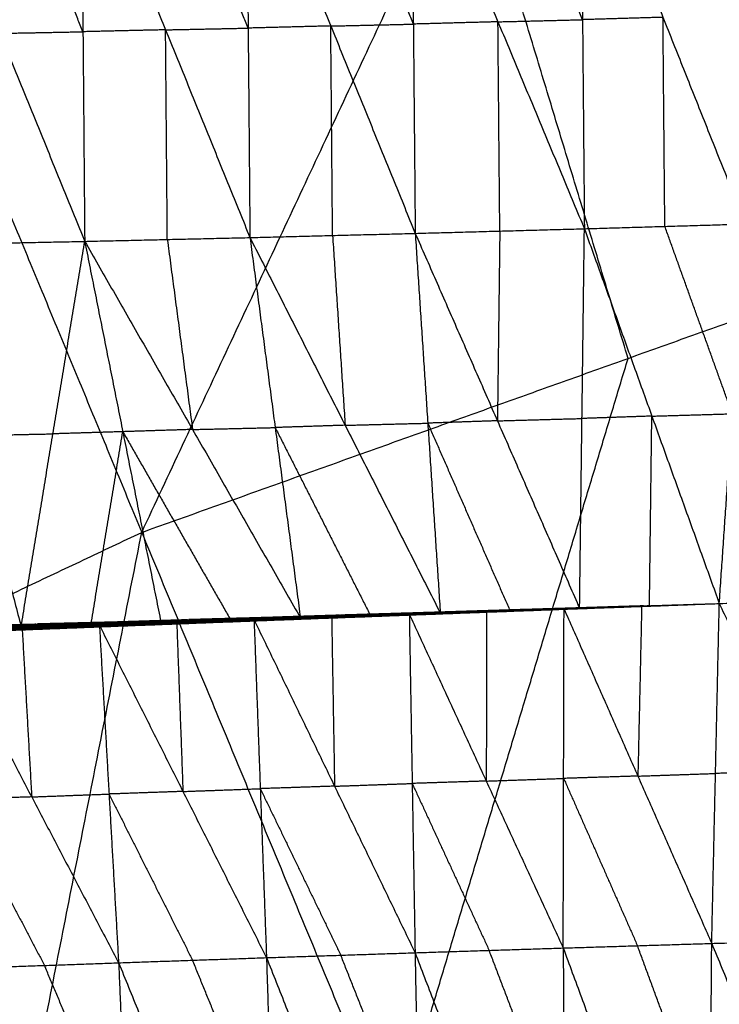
# Model space of a CAD drawing. Header units: millimetres. Extents: x -106 to 110, y -96 to 120.
# Tile 402 of 656: x -24.75 to -20.27, y 71.19 to 77.5. Entities that reach past the tile are written whole.
import ezdxf

# ---------------------------------------------------------------- set-up
doc = ezdxf.new("R2010")
doc.units = ezdxf.units.MM
doc.header["$MEASUREMENT"] = 0
doc.layers.add('Default', color=7, linetype='Continuous', true_color=0x000000)

msp = doc.modelspace()

# ---------------------------------------------------------------- linework, layer by layer
at = {"layer": 'Default'}
for points in [[(-23.9695, 74.2146, 4.1879), (-21.8748, 78.6868, 4.4319), (-19.7802, 83.159, 4.6759)], [(-25.3124, 77.4568, 4.4319), (-24.2651, 79.6929, 4.5539), (-23.2178, 81.929, 4.6759)], [(-26.6554, 80.6991, 4.6759), (-25.3124, 77.4568, 4.4319), (-23.9695, 74.2146, 4.1879)], [(-22.2308, 77.4685, -1.5552), (-22.5011, 78.1322, -1.7458), (-22.7715, 78.7959, -1.9364)], [(-22.2428, 78.8081, -1.9486), (-22.2308, 77.4685, -1.5552), (-22.2188, 76.1289, -1.1618)], [(-22.2428, 78.8081, -1.9486), (-21.6893, 77.4833, -1.5658), (-21.1359, 76.1586, -1.183)], [(-21.1478, 77.4968, -1.5772), (-21.4245, 78.1591, -1.7686), (-21.7012, 78.8215, -1.9601)], [(-21.1597, 78.8349, -1.9715), (-21.1478, 77.4968, -1.5772), (-21.1359, 76.1586, -1.183)], [(-21.1597, 78.8349, -1.9715), (-20.6328, 77.5119, -1.587), (-20.1059, 76.1888, -1.2025)], [(-25.4182, 78.7409, -1.8566), (-24.8764, 77.4093, -1.4838), (-24.3346, 76.0777, -1.111)], [(-24.3458, 77.4197, -1.5027), (-24.6167, 78.0855, -1.6891), (-24.8876, 78.7513, -1.8755)], [(-24.357, 78.7617, -1.8944), (-24.3458, 77.4197, -1.5027), (-24.3346, 76.0777, -1.111)], [(-24.357, 78.7617, -1.8944), (-23.8169, 77.4319, -1.5165), (-23.2768, 76.102, -1.1386)], [(-23.2885, 77.4429, -1.5314), (-23.5585, 78.1079, -1.7203), (-23.8285, 78.7728, -1.9093)], [(-23.3001, 78.7838, -1.9241), (-23.2885, 77.4429, -1.5314), (-23.2768, 76.102, -1.1386)], [(-23.3001, 78.7838, -1.9241), (-22.7595, 77.4564, -1.543), (-22.2188, 76.1289, -1.1618)], [(-21.8748, 78.6868, 4.4319), (-23.5936, 78.0718, 4.4319), (-25.3124, 77.4568, 4.4319)], [(-20.8561, 75.3286, 4.1879), (-21.3655, 77.0077, 4.3099), (-21.8748, 78.6868, 4.4319)], [(-21.6893, 77.4833, -1.5658), (-21.9601, 77.4759, -1.5605), (-22.2308, 77.4685, -1.5552)], [(-21.6893, 77.4833, -1.5658), (-21.4186, 77.49, -1.5715), (-21.1478, 77.4968, -1.5772)], [(-21.6773, 76.1437, -1.1724), (-21.6833, 76.8135, -1.3691), (-21.6893, 77.4833, -1.5658)], [(-20.6328, 77.5119, -1.587), (-20.8903, 77.5043, -1.5821), (-21.1478, 77.4968, -1.5772)], [(-20.6209, 76.1737, -1.1927), (-20.6268, 76.8428, -1.3898), (-20.6328, 77.5119, -1.587)], [(-24.8764, 77.4093, -1.4838), (-24.6111, 77.4145, -1.4933), (-24.3458, 77.4197, -1.5027)], [(-23.8169, 77.4319, -1.5165), (-24.0813, 77.4258, -1.5096), (-24.3458, 77.4197, -1.5027)], [(-23.8169, 77.4319, -1.5165), (-23.5527, 77.4374, -1.524), (-23.2885, 77.4429, -1.5314)], [(-23.8057, 76.0899, -1.1248), (-23.8113, 76.7609, -1.3207), (-23.8169, 77.4319, -1.5165)], [(-22.7595, 77.4564, -1.543), (-23.024, 77.4496, -1.5372), (-23.2885, 77.4429, -1.5314)], [(-22.7595, 77.4564, -1.543), (-22.4951, 77.4624, -1.5491), (-22.2308, 77.4685, -1.5552)], [(-22.7478, 76.1155, -1.1502), (-22.7536, 76.7859, -1.3466), (-22.7595, 77.4564, -1.543)], [(-23.9695, 74.2146, 4.1879), (-20.8561, 75.3286, 4.1879), (-17.7428, 76.4426, 4.1879)], [(-20.7552, 66.4546, 3.952), (-19.249, 71.4486, 4.07), (-17.7428, 76.4426, 4.1879)], [(-22.2188, 76.1289, -1.1618), (-21.6773, 76.1437, -1.1724), (-21.1359, 76.1586, -1.183)], [(-21.1666, 73.7287, 0.5194), (-21.1512, 74.9437, -0.3318), (-21.1359, 76.1586, -1.183)], [(-21.1359, 76.1586, -1.183), (-20.6209, 76.1737, -1.1927), (-20.1059, 76.1888, -1.2025)], [(-21.1359, 76.1586, -1.183), (-20.7041, 74.9589, -0.3396), (-20.2723, 73.7591, 0.5039)], [(-20.1891, 74.974, -0.3493), (-20.405, 75.5738, -0.771), (-20.6209, 76.1737, -1.1927)], [(-20.2723, 73.7591, 0.5039), (-20.1891, 74.974, -0.3493), (-20.1059, 76.1888, -1.2025)], [(-24.3346, 76.0777, -1.111), (-23.8057, 76.0899, -1.1248), (-23.2768, 76.102, -1.1386)], [(-23.8057, 76.0899, -1.1248), (-23.725, 75.4816, -0.7016), (-23.6443, 74.8733, -0.2784)], [(-23.2768, 76.102, -1.1386), (-22.7478, 76.1155, -1.1502), (-22.2188, 76.1289, -1.1618)], [(-23.2768, 76.102, -1.1386), (-23.1154, 74.8855, -0.2922), (-22.954, 73.6689, 0.5542)], [(-23.2768, 76.102, -1.1386), (-22.6675, 74.9003, -0.3013), (-22.0583, 73.6986, 0.5361)], [(-22.7478, 76.1155, -1.1502), (-22.7077, 75.5079, -0.7257), (-22.6675, 74.9003, -0.3013)], [(-22.2188, 76.1289, -1.1618), (-22.1385, 74.9137, -0.3129), (-22.0583, 73.6986, 0.5361)], [(-22.2188, 76.1289, -1.1618), (-21.6927, 74.9288, -0.3212), (-21.1666, 73.7287, 0.5194)], [(-21.6773, 76.1437, -1.1724), (-21.685, 75.5363, -0.7468), (-21.6927, 74.9288, -0.3212)], [(-25.3954, 76.0557, -1.0772), (-24.865, 76.0667, -1.0941), (-24.3346, 76.0777, -1.111)], [(-25.3954, 76.0557, -1.0772), (-25.0683, 74.8344, -0.2413), (-24.7412, 73.6131, 0.5946)], [(-24.7412, 73.6131, 0.5946), (-24.5379, 74.8454, -0.2582), (-24.3346, 76.0777, -1.111)], [(-24.3346, 76.0777, -1.111), (-24.0908, 74.859, -0.2687), (-23.8471, 73.6404, 0.5736)], [(-24.3346, 76.0777, -1.111), (-23.6443, 74.8733, -0.2784), (-22.954, 73.6689, 0.5542)], [(-22.3623, 70.3346, 4.07), (-21.6092, 72.8316, 4.1289), (-20.8561, 75.3286, 4.1879)], [(-20.7041, 74.9589, -0.3396), (-20.9277, 74.9513, -0.3357), (-21.1512, 74.9437, -0.3318)], [(-20.7194, 73.7439, 0.5116), (-20.7117, 74.3514, 0.086), (-20.7041, 74.9589, -0.3396)], [(-20.7041, 74.9589, -0.3396), (-20.4466, 74.9664, -0.3444), (-20.1891, 74.974, -0.3493)], [(-23.6443, 74.8733, -0.2784), (-23.3798, 74.8794, -0.2853), (-23.1154, 74.8855, -0.2922)], [(-22.6675, 74.9003, -0.3013), (-22.8915, 74.8929, -0.2967), (-23.1154, 74.8855, -0.2922)], [(-23.1154, 74.8855, -0.2922), (-22.8108, 74.2846, 0.1265), (-22.5061, 73.6838, 0.5451)], [(-22.6675, 74.9003, -0.3013), (-22.403, 74.907, -0.3071), (-22.1385, 74.9137, -0.3129)], [(-21.6927, 74.9288, -0.3212), (-21.9156, 74.9213, -0.317), (-22.1385, 74.9137, -0.3129)], [(-22.1385, 74.9137, -0.3129), (-21.8755, 74.3137, 0.1074), (-21.6124, 73.7137, 0.5277)], [(-21.6927, 74.9288, -0.3212), (-21.422, 74.9362, -0.3265), (-21.1512, 74.9437, -0.3318)], [(-25.0683, 74.8344, -0.2413), (-24.8031, 74.8399, -0.2497), (-24.5379, 74.8454, -0.2582)], [(-24.0908, 74.859, -0.2687), (-24.3144, 74.8522, -0.2635), (-24.5379, 74.8454, -0.2582)], [(-24.2941, 73.6267, 0.5841), (-24.1925, 74.2429, 0.1577), (-24.0908, 74.859, -0.2687)], [(-23.6443, 74.8733, -0.2784), (-23.8676, 74.8662, -0.2736), (-24.0908, 74.859, -0.2687)], [(-24.0908, 74.859, -0.2687), (-23.7457, 74.2568, 0.1476), (-23.4005, 73.6547, 0.5639)], [(-29.9478, 71.3871, 4.1879), (-26.9586, 72.8009, 4.1879), (-23.9695, 74.2146, 4.1879)], [(-25.9883, 63.9795, 3.952), (-24.9789, 69.0971, 4.07), (-23.9695, 74.2146, 4.1879)], [(-23.9695, 74.2146, 4.1879), (-22.3623, 70.3346, 4.07), (-20.7552, 66.4546, 3.952)], [(-21.2746, 73.7225, 0.5136), (-20.7734, 73.7408, 0.5087), (-20.2723, 73.7591, 0.5039)], [(-21.2663, 73.7252, 0.5213), (-20.7693, 73.7422, 0.5126), (-20.2723, 73.7591, 0.5039)], [(-21.2636, 73.7236, 0.5075), (-20.7679, 73.7414, 0.5057), (-20.2723, 73.7591, 0.5039)], [(-21.2544, 73.7261, 0.5055), (-20.7633, 73.7426, 0.5047), (-20.2723, 73.7591, 0.5039)], [(-21.247, 73.7287, 0.5066), (-20.7596, 73.7439, 0.5052), (-20.2723, 73.7591, 0.5039)], [(-21.2416, 73.7291, 0.5127), (-20.7569, 73.7441, 0.5083), (-20.2723, 73.7591, 0.5039)], [(-21.1666, 73.7287, 0.5194), (-20.7194, 73.7439, 0.5116), (-20.2723, 73.7591, 0.5039)], [(-20.3208, 71.5833, -1.5109), (-20.2965, 72.6712, -0.5035), (-20.2723, 73.7591, 0.5039)], [(-20.2723, 73.7591, 0.5039), (-19.5564, 73.7849, 0.4927), (-18.8406, 73.8107, 0.4816)], [(-20.2723, 73.7591, 0.5039), (-19.5842, 73.7822, 0.4926), (-18.8961, 73.8053, 0.4814)], [(-20.2723, 73.7591, 0.5039), (-19.7671, 72.6872, -0.5101), (-19.2619, 71.6152, -1.5242)], [(-23.2777, 73.6471, 0.5515), (-22.7673, 73.669, 0.5458), (-22.2568, 73.6909, 0.5402)], [(-23.2507, 73.6557, 0.5606), (-22.7538, 73.6733, 0.5504), (-22.2568, 73.6909, 0.5402)], [(-23.2211, 73.6588, 0.5388), (-22.7298, 73.6757, 0.5287), (-22.2385, 73.6925, 0.5185)], [(-23.1996, 73.6678, 0.5394), (-22.7119, 73.6831, 0.5296), (-22.2242, 73.6983, 0.5197)], [(-23.1996, 73.6678, 0.5394), (-22.7191, 73.6802, 0.529), (-22.2385, 73.6925, 0.5185)], [(-23.1827, 73.6702, 0.5489), (-22.6978, 73.6849, 0.5387), (-22.2129, 73.6996, 0.5285)], [(-23.1827, 73.6702, 0.5489), (-22.7034, 73.6843, 0.5343), (-22.2242, 73.6983, 0.5197)], [(-22.954, 73.6689, 0.5542), (-22.5834, 73.6843, 0.5413), (-22.2129, 73.6996, 0.5285)], [(-22.954, 73.6689, 0.5542), (-22.5061, 73.6838, 0.5451), (-22.0583, 73.6986, 0.5361)], [(-22.7673, 73.669, 0.5458), (-22.517, 73.6785, 0.5405), (-22.2667, 73.688, 0.5352)], [(-22.7385, 73.673, 0.5301), (-22.4929, 73.6815, 0.5251), (-22.2472, 73.6899, 0.52)], [(-22.2472, 73.6899, 0.52), (-22.4885, 73.6828, 0.5243), (-22.7298, 73.6757, 0.5287)], [(-22.7191, 73.6802, 0.529), (-22.4752, 73.6878, 0.524), (-22.2313, 73.6954, 0.5191)], [(-22.2313, 73.6954, 0.5191), (-22.4716, 73.6893, 0.5244), (-22.7119, 73.6831, 0.5296)], [(-22.7034, 73.6843, 0.5343), (-22.461, 73.6916, 0.5292), (-22.2185, 73.699, 0.5241)], [(-22.2185, 73.699, 0.5241), (-22.4582, 73.6919, 0.5314), (-22.6978, 73.6849, 0.5387)], [(-22.5834, 73.6843, 0.5413), (-22.3595, 73.6917, 0.5368), (-22.1356, 73.6991, 0.5323)], [(-22.2765, 73.685, 0.5302), (-21.7714, 73.7051, 0.5258), (-21.2663, 73.7252, 0.5213)], [(-22.2765, 73.685, 0.5302), (-21.7756, 73.7037, 0.5219), (-21.2746, 73.7225, 0.5136)], [(-22.2765, 73.685, 0.5302), (-22.2667, 73.688, 0.5352), (-22.2568, 73.6909, 0.5402)], [(-22.2667, 73.688, 0.5352), (-22.0141, 73.698, 0.533), (-21.7616, 73.708, 0.5307)], [(-21.7714, 73.7051, 0.5258), (-22.019, 73.6965, 0.5305), (-22.2667, 73.688, 0.5352)], [(-21.7653, 73.7049, 0.5175), (-22.0158, 73.6955, 0.5217), (-22.2662, 73.6861, 0.5258)], [(-22.2568, 73.6909, 0.5402), (-21.7616, 73.708, 0.5307), (-21.2663, 73.7252, 0.5213)], [(-22.2568, 73.6909, 0.5402), (-22.2383, 72.6072, -0.4739), (-22.2197, 71.5235, -1.488)], [(-22.2568, 73.6909, 0.5402), (-21.7641, 72.6224, -0.4797), (-21.2714, 71.5538, -1.4996)], [(-22.256, 73.6873, 0.5215), (-21.7598, 73.7054, 0.5145), (-21.2636, 73.7236, 0.5075)], [(-22.256, 73.6873, 0.5215), (-21.7653, 73.7049, 0.5175), (-21.2746, 73.7225, 0.5136)], [(-22.256, 73.6873, 0.5215), (-22.2472, 73.6899, 0.52), (-22.2385, 73.6925, 0.5185)], [(-21.7511, 73.7081, 0.513), (-21.9992, 73.699, 0.5165), (-22.2472, 73.6899, 0.52)], [(-22.2385, 73.6925, 0.5185), (-21.7465, 73.7093, 0.512), (-21.2544, 73.7261, 0.5055)], [(-22.2385, 73.6925, 0.5185), (-21.7511, 73.7081, 0.513), (-21.2636, 73.7236, 0.5075)], [(-22.2385, 73.6925, 0.5185), (-22.2313, 73.6954, 0.5191), (-22.2242, 73.6983, 0.5197)], [(-21.7393, 73.7122, 0.5126), (-21.9853, 73.7038, 0.5159), (-22.2313, 73.6954, 0.5191)], [(-22.2242, 73.6983, 0.5197), (-21.7356, 73.7135, 0.5132), (-21.247, 73.7287, 0.5066)], [(-22.2242, 73.6983, 0.5197), (-21.7393, 73.7122, 0.5126), (-21.2544, 73.7261, 0.5055)], [(-22.2242, 73.6983, 0.5197), (-22.2185, 73.699, 0.5241), (-22.2129, 73.6996, 0.5285)], [(-21.73, 73.7141, 0.5175), (-21.9742, 73.7065, 0.5208), (-22.2185, 73.699, 0.5241)], [(-22.2129, 73.6996, 0.5285), (-21.7272, 73.7143, 0.5206), (-21.2416, 73.7291, 0.5127)], [(-22.2129, 73.6996, 0.5285), (-21.73, 73.7141, 0.5175), (-21.247, 73.7287, 0.5066)], [(-22.2129, 73.6996, 0.5285), (-22.1356, 73.6991, 0.5323), (-22.0583, 73.6986, 0.5361)], [(-22.1356, 73.6991, 0.5323), (-21.9314, 73.7067, 0.5264), (-21.7272, 73.7143, 0.5206)], [(-21.6499, 73.7138, 0.5244), (-21.8928, 73.7065, 0.5283), (-22.1356, 73.6991, 0.5323)], [(-22.0583, 73.6986, 0.5361), (-21.6499, 73.7138, 0.5244), (-21.2416, 73.7291, 0.5127)], [(-22.0583, 73.6986, 0.5361), (-21.6124, 73.7137, 0.5277), (-21.1666, 73.7287, 0.5194)], [(-21.7756, 73.7037, 0.5219), (-21.7735, 73.7044, 0.5238), (-21.7714, 73.7051, 0.5258)], [(-21.7756, 73.7037, 0.5219), (-21.7704, 73.7043, 0.5197), (-21.7653, 73.7049, 0.5175)], [(-21.7714, 73.7051, 0.5258), (-21.5209, 73.7145, 0.5216), (-21.2705, 73.7238, 0.5174)], [(-21.7653, 73.7049, 0.5175), (-21.5172, 73.714, 0.514), (-21.2691, 73.723, 0.5105)], [(-21.7616, 73.708, 0.5307), (-21.7629, 73.1652, 0.0255), (-21.7641, 72.6224, -0.4797)], [(-21.2691, 73.723, 0.5105), (-21.5145, 73.7142, 0.5125), (-21.7598, 73.7054, 0.5145)], [(-21.7598, 73.7054, 0.5145), (-21.7554, 73.7068, 0.5137), (-21.7511, 73.7081, 0.513)], [(-21.7511, 73.7081, 0.513), (-21.505, 73.7165, 0.5097), (-21.259, 73.7248, 0.5065)], [(-21.259, 73.7248, 0.5065), (-21.5027, 73.7171, 0.5092), (-21.7465, 73.7093, 0.512)], [(-21.7465, 73.7093, 0.512), (-21.7429, 73.7108, 0.5123), (-21.7393, 73.7122, 0.5126)], [(-21.7393, 73.7122, 0.5126), (-21.495, 73.7198, 0.5093), (-21.2507, 73.7274, 0.506)], [(-21.2507, 73.7274, 0.506), (-21.4932, 73.7204, 0.5096), (-21.7356, 73.7135, 0.5132)], [(-21.7356, 73.7135, 0.5132), (-21.7328, 73.7138, 0.5154), (-21.73, 73.7141, 0.5175)], [(-21.73, 73.7141, 0.5175), (-21.4871, 73.7215, 0.5136), (-21.2443, 73.7289, 0.5096)], [(-21.2443, 73.7289, 0.5096), (-21.4858, 73.7216, 0.5151), (-21.7272, 73.7143, 0.5206)], [(-21.6499, 73.7138, 0.5244), (-21.427, 73.7214, 0.5202), (-21.2041, 73.7289, 0.516)], [(-21.6124, 73.7137, 0.5277), (-21.6312, 73.7138, 0.5261), (-21.6499, 73.7138, 0.5244)], [(-21.2746, 73.7225, 0.5136), (-21.2705, 73.7238, 0.5174), (-21.2663, 73.7252, 0.5213)], [(-21.2746, 73.7225, 0.5136), (-21.2691, 73.723, 0.5105), (-21.2636, 73.7236, 0.5075)], [(-21.2714, 71.5538, -1.4996), (-21.2689, 72.6395, -0.4891), (-21.2663, 73.7252, 0.5213)], [(-21.2705, 73.7238, 0.5174), (-21.0199, 73.733, 0.515), (-20.7693, 73.7422, 0.5126)], [(-20.7734, 73.7408, 0.5087), (-21.022, 73.7323, 0.5131), (-21.2705, 73.7238, 0.5174)], [(-20.7679, 73.7414, 0.5057), (-21.0185, 73.7322, 0.5081), (-21.2691, 73.723, 0.5105)], [(-21.2663, 73.7252, 0.5213), (-20.7936, 72.6542, -0.4948), (-20.3208, 71.5833, -1.5109)], [(-21.2636, 73.7236, 0.5075), (-21.259, 73.7248, 0.5065), (-21.2544, 73.7261, 0.5055)], [(-20.7633, 73.7426, 0.5047), (-21.0112, 73.7337, 0.5056), (-21.259, 73.7248, 0.5065)], [(-21.2544, 73.7261, 0.5055), (-21.2507, 73.7274, 0.506), (-21.247, 73.7287, 0.5066)], [(-20.7596, 73.7439, 0.5052), (-21.0052, 73.7356, 0.5056), (-21.2507, 73.7274, 0.506)], [(-21.247, 73.7287, 0.5066), (-21.2443, 73.7289, 0.5096), (-21.2416, 73.7291, 0.5127)], [(-20.7569, 73.7441, 0.5083), (-21.0006, 73.7365, 0.5089), (-21.2443, 73.7289, 0.5096)], [(-21.2416, 73.7291, 0.5127), (-21.2041, 73.7289, 0.516), (-21.1666, 73.7287, 0.5194)], [(-20.7194, 73.7439, 0.5116), (-20.9617, 73.7364, 0.5138), (-21.2041, 73.7289, 0.516)], [(-20.7693, 73.7422, 0.5126), (-20.7814, 73.1982, 0.0089), (-20.7936, 72.6542, -0.4948)], [(-20.7734, 73.7408, 0.5087), (-20.7707, 73.7411, 0.5072), (-20.7679, 73.7414, 0.5057)], [(-20.7679, 73.7414, 0.5057), (-20.7656, 73.742, 0.5052), (-20.7633, 73.7426, 0.5047)], [(-20.7633, 73.7426, 0.5047), (-20.7615, 73.7432, 0.5049), (-20.7596, 73.7439, 0.5052)], [(-20.7596, 73.7439, 0.5052), (-20.7583, 73.744, 0.5067), (-20.7569, 73.7441, 0.5083)], [(-20.7569, 73.7441, 0.5083), (-20.7382, 73.744, 0.5099), (-20.7194, 73.7439, 0.5116)], [(-25.1826, 73.5918, 0.5868), (-24.6925, 73.6085, 0.5748), (-24.2023, 73.6252, 0.5627)], [(-25.1476, 73.6087, 0.5857), (-24.661, 73.6232, 0.5741), (-24.1743, 73.6378, 0.5625)], [(-25.1476, 73.6087, 0.5857), (-24.6749, 73.6169, 0.5742), (-24.2023, 73.6252, 0.5627)], [(-24.6473, 73.6263, 0.579), (-24.8906, 73.619, 0.5848), (-25.1339, 73.6117, 0.5906)], [(-25.1202, 73.6147, 0.5955), (-24.6363, 73.6283, 0.5837), (-24.1525, 73.6418, 0.5719)], [(-25.1202, 73.6147, 0.5955), (-24.6473, 73.6263, 0.579), (-24.1743, 73.6378, 0.5625)], [(-24.9307, 73.6139, 0.5951), (-24.7835, 73.6211, 0.5894), (-24.6363, 73.6283, 0.5837)], [(-24.4468, 73.6275, 0.5832), (-24.6888, 73.6207, 0.5892), (-24.9307, 73.6139, 0.5951)], [(-24.7412, 73.6131, 0.5946), (-24.4468, 73.6275, 0.5832), (-24.1525, 73.6418, 0.5719)], [(-24.7412, 73.6131, 0.5946), (-24.2941, 73.6267, 0.5841), (-23.8471, 73.6404, 0.5736)], [(-24.6749, 73.6169, 0.5742), (-24.4316, 73.6242, 0.5684), (-24.1883, 73.6315, 0.5626)], [(-24.1883, 73.6315, 0.5626), (-24.4246, 73.6274, 0.5683), (-24.661, 73.6232, 0.5741)], [(-24.661, 73.6232, 0.5741), (-24.6541, 73.6248, 0.5765), (-24.6473, 73.6263, 0.579)], [(-24.6473, 73.6263, 0.579), (-24.4053, 73.6331, 0.5731), (-24.1634, 73.6398, 0.5672)], [(-24.1634, 73.6398, 0.5672), (-24.3999, 73.634, 0.5754), (-24.6363, 73.6283, 0.5837)], [(-24.4468, 73.6275, 0.5832), (-24.2233, 73.6343, 0.578), (-23.9998, 73.6411, 0.5728)], [(-24.2941, 73.6267, 0.5841), (-24.3705, 73.6271, 0.5837), (-24.4468, 73.6275, 0.5832)], [(-24.2762, 73.6087, 0.5753), (-23.7635, 73.6322, 0.5679), (-23.2507, 73.6557, 0.5606)], [(-24.2762, 73.6087, 0.5753), (-23.777, 73.6279, 0.5634), (-23.2777, 73.6471, 0.5515)], [(-24.2583, 73.6143, 0.5789), (-24.0019, 73.626, 0.5752), (-23.7456, 73.6378, 0.5715)], [(-23.7635, 73.6322, 0.5679), (-24.0109, 73.6232, 0.5734), (-24.2583, 73.6143, 0.5789)], [(-23.757, 73.6305, 0.5587), (-24.0066, 73.6209, 0.5646), (-24.2562, 73.6112, 0.5706)], [(-24.2404, 73.6198, 0.5825), (-23.7456, 73.6378, 0.5715), (-23.2507, 73.6557, 0.5606)], [(-24.2363, 73.6138, 0.5659), (-23.7417, 73.6322, 0.5539), (-23.2471, 73.6507, 0.542)], [(-24.2363, 73.6138, 0.5659), (-23.757, 73.6305, 0.5587), (-23.2777, 73.6471, 0.5515)], [(-24.2363, 73.6138, 0.5659), (-24.2193, 73.6195, 0.5643), (-24.2023, 73.6252, 0.5627)], [(-23.7247, 73.6379, 0.5524), (-23.972, 73.6287, 0.5583), (-24.2193, 73.6195, 0.5643)], [(-24.2023, 73.6252, 0.5627), (-23.7117, 73.642, 0.5508), (-23.2211, 73.6588, 0.5388)], [(-24.2023, 73.6252, 0.5627), (-23.7247, 73.6379, 0.5524), (-23.2471, 73.6507, 0.542)], [(-24.2023, 73.6252, 0.5627), (-24.1883, 73.6315, 0.5626), (-24.1743, 73.6378, 0.5625)], [(-23.6977, 73.6483, 0.5506), (-23.943, 73.6399, 0.5566), (-24.1883, 73.6315, 0.5626)], [(-24.1743, 73.6378, 0.5625), (-23.687, 73.6528, 0.5509), (-23.1996, 73.6678, 0.5394)], [(-24.1743, 73.6378, 0.5625), (-23.6977, 73.6483, 0.5506), (-23.2211, 73.6588, 0.5388)], [(-24.1743, 73.6378, 0.5625), (-24.1634, 73.6398, 0.5672), (-24.1525, 73.6418, 0.5719)], [(-23.676, 73.6548, 0.5556), (-23.9197, 73.6473, 0.5614), (-24.1634, 73.6398, 0.5672)], [(-24.1525, 73.6418, 0.5719), (-23.6676, 73.656, 0.5604), (-23.1827, 73.6702, 0.5489)], [(-24.1525, 73.6418, 0.5719), (-23.676, 73.6548, 0.5556), (-23.1996, 73.6678, 0.5394)], [(-24.1525, 73.6418, 0.5719), (-23.9998, 73.6411, 0.5728), (-23.8471, 73.6404, 0.5736)], [(-23.9998, 73.6411, 0.5728), (-23.8337, 73.6485, 0.5666), (-23.6676, 73.656, 0.5604)], [(-23.5149, 73.6553, 0.5612), (-23.7573, 73.6482, 0.567), (-23.9998, 73.6411, 0.5728)], [(-23.8471, 73.6404, 0.5736), (-23.5149, 73.6553, 0.5612), (-23.1827, 73.6702, 0.5489)], [(-23.8471, 73.6404, 0.5736), (-23.4005, 73.6547, 0.5639), (-22.954, 73.6689, 0.5542)], [(-23.777, 73.6279, 0.5634), (-23.7702, 73.6301, 0.5657), (-23.7635, 73.6322, 0.5679)], [(-23.777, 73.6279, 0.5634), (-23.767, 73.6292, 0.561), (-23.757, 73.6305, 0.5587)], [(-23.7635, 73.6322, 0.5679), (-23.5138, 73.6418, 0.562), (-23.2642, 73.6514, 0.556)], [(-23.757, 73.6305, 0.5587), (-23.5097, 73.6397, 0.5527), (-23.2624, 73.6489, 0.5467)], [(-23.7456, 73.6378, 0.5715), (-23.7256, 73.0968, 0.0626), (-23.7057, 72.5559, -0.4462)], [(-23.2624, 73.6489, 0.5467), (-23.5021, 73.6406, 0.5503), (-23.7417, 73.6322, 0.5539)], [(-23.7417, 73.6322, 0.5539), (-23.7332, 73.6351, 0.5531), (-23.7247, 73.6379, 0.5524)], [(-23.7247, 73.6379, 0.5524), (-23.4794, 73.6463, 0.5464), (-23.2341, 73.6547, 0.5404)], [(-23.2341, 73.6547, 0.5404), (-23.4729, 73.6484, 0.5456), (-23.7117, 73.642, 0.5508)], [(-23.7117, 73.642, 0.5508), (-23.7047, 73.6452, 0.5507), (-23.6977, 73.6483, 0.5506)], [(-23.6977, 73.6483, 0.5506), (-23.454, 73.6558, 0.5449), (-23.2104, 73.6633, 0.5391)], [(-23.2104, 73.6633, 0.5391), (-23.4487, 73.6581, 0.545), (-23.687, 73.6528, 0.5509)], [(-23.687, 73.6528, 0.5509), (-23.6815, 73.6538, 0.5533), (-23.676, 73.6548, 0.5556)], [(-23.676, 73.6548, 0.5556), (-23.4336, 73.6619, 0.5499), (-23.1911, 73.669, 0.5441)], [(-23.1911, 73.669, 0.5441), (-23.4294, 73.6625, 0.5522), (-23.6676, 73.656, 0.5604)], [(-23.5149, 73.6553, 0.5612), (-23.2916, 73.6624, 0.5564), (-23.0683, 73.6696, 0.5515)], [(-23.4005, 73.6547, 0.5639), (-23.4577, 73.655, 0.5626), (-23.5149, 73.6553, 0.5612)], [(-23.2777, 73.6471, 0.5515), (-22.7771, 73.6661, 0.5408), (-22.2765, 73.685, 0.5302)], [(-23.2777, 73.6471, 0.5515), (-23.2642, 73.6514, 0.556), (-23.2507, 73.6557, 0.5606)], [(-23.2777, 73.6471, 0.5515), (-23.2624, 73.6489, 0.5467), (-23.2471, 73.6507, 0.542)], [(-23.2642, 73.6514, 0.556), (-23.009, 73.6624, 0.5532), (-22.7538, 73.6733, 0.5504)], [(-22.7673, 73.669, 0.5458), (-23.0157, 73.6602, 0.5509), (-23.2642, 73.6514, 0.556)], [(-22.7618, 73.6678, 0.5361), (-23.0121, 73.6584, 0.5414), (-23.2624, 73.6489, 0.5467)], [(-23.2507, 73.6557, 0.5606), (-23.2108, 72.5738, -0.4572), (-23.1709, 71.4919, -1.4749)], [(-23.2507, 73.6557, 0.5606), (-22.7352, 72.5896, -0.4637), (-22.2197, 71.5235, -1.488)], [(-23.2471, 73.6507, 0.542), (-22.7516, 73.669, 0.5317), (-22.256, 73.6873, 0.5215)], [(-23.2471, 73.6507, 0.542), (-22.7618, 73.6678, 0.5361), (-22.2765, 73.685, 0.5302)], [(-23.2471, 73.6507, 0.542), (-23.2341, 73.6547, 0.5404), (-23.2211, 73.6588, 0.5388)], [(-22.7385, 73.673, 0.5301), (-22.9863, 73.6639, 0.5353), (-23.2341, 73.6547, 0.5404)], [(-23.2211, 73.6588, 0.5388), (-22.7385, 73.673, 0.5301), (-22.256, 73.6873, 0.5215)], [(-23.2211, 73.6588, 0.5388), (-23.2104, 73.6633, 0.5391), (-23.1996, 73.6678, 0.5394)], [(-22.7191, 73.6802, 0.529), (-22.9647, 73.6717, 0.534), (-23.2104, 73.6633, 0.5391)], [(-23.1996, 73.6678, 0.5394), (-23.1911, 73.669, 0.5441), (-23.1827, 73.6702, 0.5489)], [(-22.7034, 73.6843, 0.5343), (-22.9473, 73.6767, 0.5392), (-23.1911, 73.669, 0.5441)], [(-23.1827, 73.6702, 0.5489), (-23.0683, 73.6696, 0.5515), (-22.954, 73.6689, 0.5542)], [(-23.0683, 73.6696, 0.5515), (-22.8831, 73.6772, 0.5451), (-22.6978, 73.6849, 0.5387)], [(-22.5834, 73.6843, 0.5413), (-22.8259, 73.6769, 0.5464), (-23.0683, 73.6696, 0.5515)], [(-22.7771, 73.6661, 0.5408), (-22.7722, 73.6675, 0.5433), (-22.7673, 73.669, 0.5458)], [(-22.7771, 73.6661, 0.5408), (-22.7695, 73.667, 0.5385), (-22.7618, 73.6678, 0.5361)], [(-22.7618, 73.6678, 0.5361), (-22.514, 73.677, 0.531), (-22.2662, 73.6861, 0.5258)], [(-22.7538, 73.6733, 0.5504), (-22.7445, 73.1315, 0.0433), (-22.7352, 72.5896, -0.4637)], [(-22.2662, 73.6861, 0.5258), (-22.5089, 73.6776, 0.5288), (-22.7516, 73.669, 0.5317)], [(-22.7516, 73.669, 0.5317), (-22.745, 73.671, 0.5309), (-22.7385, 73.673, 0.5301)], [(-22.7298, 73.6757, 0.5287), (-22.7244, 73.6779, 0.5288), (-22.7191, 73.6802, 0.529)], [(-22.7119, 73.6831, 0.5296), (-22.7076, 73.6837, 0.5319), (-22.7034, 73.6843, 0.5343)], [(-22.5061, 73.6838, 0.5451), (-22.5448, 73.684, 0.5432), (-22.5834, 73.6843, 0.5413)], [(-22.2765, 73.685, 0.5302), (-22.2662, 73.6861, 0.5258), (-22.256, 73.6873, 0.5215)], [(-25.6337, 73.5878, 0.6171), (-25.1874, 73.6004, 0.6059), (-24.7412, 73.6131, 0.5946)], [(-25.2755, 73.5693, 0.5999), (-24.758, 73.5946, 0.5912), (-24.2404, 73.6198, 0.5825)], [(-25.2755, 73.5693, 0.5999), (-24.7759, 73.589, 0.5876), (-24.2762, 73.6087, 0.5753)], [(-25.2529, 73.576, 0.6029), (-24.9941, 73.5887, 0.5986), (-24.7353, 73.6013, 0.5942)], [(-25.2302, 73.5827, 0.606), (-24.7353, 73.6013, 0.5942), (-24.2404, 73.6198, 0.5825)], [(-25.2302, 73.5827, 0.606), (-24.674, 72.521, -0.4267), (-24.1177, 71.4593, -1.4595)], [(-25.2253, 73.5766, 0.59), (-24.7308, 73.5952, 0.5779), (-24.2363, 73.6138, 0.5659)], [(-25.2253, 73.5766, 0.59), (-24.7508, 73.5926, 0.5826), (-24.2762, 73.6087, 0.5753)], [(-24.7094, 73.6028, 0.5763), (-24.9567, 73.5935, 0.5824), (-25.204, 73.5842, 0.5884)], [(-25.1826, 73.5918, 0.5868), (-24.7094, 73.6028, 0.5763), (-24.2363, 73.6138, 0.5659)], [(-24.6749, 73.6169, 0.5742), (-24.92, 73.6086, 0.5802), (-25.1651, 73.6002, 0.5863)], [(-25.1202, 73.6147, 0.5955), (-24.9307, 73.6139, 0.5951), (-24.7412, 73.6131, 0.5946)], [(-24.758, 73.5946, 0.5912), (-24.5082, 73.6044, 0.585), (-24.2583, 73.6143, 0.5789)], [(-24.7508, 73.5926, 0.5826), (-24.5035, 73.6019, 0.5766), (-24.2562, 73.6112, 0.5706)], [(-24.7353, 73.6013, 0.5942), (-24.7046, 73.0611, 0.0837), (-24.674, 72.521, -0.4267)], [(-24.2562, 73.6112, 0.5706), (-24.4935, 73.6032, 0.5742), (-24.7308, 73.5952, 0.5779)], [(-24.7308, 73.5952, 0.5779), (-24.7201, 73.599, 0.5771), (-24.7094, 73.6028, 0.5763)], [(-24.7094, 73.6028, 0.5763), (-24.4644, 73.6111, 0.5703), (-24.2193, 73.6195, 0.5643)], [(-24.2193, 73.6195, 0.5643), (-24.4559, 73.614, 0.5695), (-24.6925, 73.6085, 0.5748)], [(-24.6925, 73.6085, 0.5748), (-24.6837, 73.6127, 0.5745), (-24.6749, 73.6169, 0.5742)], [(-24.2762, 73.6087, 0.5753), (-24.2583, 73.6143, 0.5789), (-24.2404, 73.6198, 0.5825)], [(-24.2762, 73.6087, 0.5753), (-24.2562, 73.6112, 0.5706), (-24.2363, 73.6138, 0.5659)], [(-24.2404, 73.6198, 0.5825), (-24.1791, 72.5395, -0.4385), (-24.1177, 71.4593, -1.4595)], [(-24.2404, 73.6198, 0.5825), (-23.7057, 72.5559, -0.4462), (-23.1709, 71.4919, -1.4749)], [(-19.7671, 72.6872, -0.5101), (-20.0318, 72.6792, -0.5068), (-20.2965, 72.6712, -0.5035)], [(-21.7641, 72.6224, -0.4797), (-22.0012, 72.6148, -0.4768), (-22.2383, 72.6072, -0.4739)], [(-21.7641, 72.6224, -0.4797), (-21.5165, 72.6309, -0.4844), (-21.2689, 72.6395, -0.4891)], [(-20.7936, 72.6542, -0.4948), (-21.0312, 72.6469, -0.492), (-21.2689, 72.6395, -0.4891)], [(-21.2689, 72.6395, -0.4891), (-21.0325, 72.104, -0.9972), (-20.7961, 71.5686, -1.5053)], [(-20.7936, 72.6542, -0.4948), (-20.5451, 72.6627, -0.4992), (-20.2965, 72.6712, -0.5035)], [(-23.7057, 72.5559, -0.4462), (-23.9424, 72.5477, -0.4424), (-24.1791, 72.5395, -0.4385)], [(-23.7057, 72.5559, -0.4462), (-23.4583, 72.5648, -0.4517), (-23.2108, 72.5738, -0.4572)], [(-22.7352, 72.5896, -0.4637), (-22.973, 72.5817, -0.4604), (-23.2108, 72.5738, -0.4572)], [(-23.2108, 72.5738, -0.4572), (-22.9531, 72.0408, -0.9693), (-22.6953, 71.5077, -1.4814)], [(-22.7352, 72.5896, -0.4637), (-22.4867, 72.5984, -0.4688), (-22.2383, 72.6072, -0.4739)], [(-22.2383, 72.6072, -0.4739), (-21.9919, 72.0729, -0.9839), (-21.7456, 71.5387, -1.4938)], [(-24.674, 72.521, -0.4267), (-24.9113, 72.5125, -0.422), (-25.1487, 72.504, -0.4173)], [(-25.1487, 72.504, -0.4173), (-24.8705, 71.9731, -0.9337), (-24.5924, 71.4423, -1.45)], [(-24.674, 72.521, -0.4267), (-24.4265, 72.5303, -0.4326), (-24.1791, 72.5395, -0.4385)], [(-24.1791, 72.5395, -0.4385), (-23.9117, 72.0076, -0.9529), (-23.6443, 71.4756, -1.4672)], [(-20.3208, 71.5833, -1.5109), (-19.7914, 71.5992, -1.5175), (-19.2619, 71.6152, -1.5242)], [(-22.2197, 71.5235, -1.488), (-21.7456, 71.5387, -1.4938), (-21.2714, 71.5538, -1.4996)], [(-21.2714, 71.5538, -1.4996), (-20.7961, 71.5686, -1.5053), (-20.3208, 71.5833, -1.5109)], [(-21.2714, 71.5538, -1.4996), (-21.2642, 70.2757, -2.0465), (-21.257, 68.9975, -2.5935)], [(-21.2714, 71.5538, -1.4996), (-20.8057, 70.2888, -2.0492), (-20.34, 69.0238, -2.5988)], [(-20.3304, 70.3036, -2.0549), (-20.5633, 70.9361, -1.7801), (-20.7961, 71.5686, -1.5053)], [(-20.34, 69.0238, -2.5988), (-20.3304, 70.3036, -2.0549), (-20.3208, 71.5833, -1.5109)], [(-20.3208, 71.5833, -1.5109), (-19.8003, 70.3188, -2.0595), (-19.2797, 69.0543, -2.6081)], [(-24.1177, 71.4593, -1.4595), (-23.6443, 71.4756, -1.4672), (-23.1709, 71.4919, -1.4749)], [(-23.1709, 71.4919, -1.4749), (-22.6953, 71.5077, -1.4814), (-22.2197, 71.5235, -1.488)], [(-23.1709, 71.4919, -1.4749), (-23.1308, 70.2175, -2.0297), (-23.0908, 68.9432, -2.5845)], [(-23.1709, 71.4919, -1.4749), (-22.6717, 70.2313, -2.0321), (-22.1725, 68.9706, -2.5892)], [(-22.1961, 70.2471, -2.0386), (-22.4457, 70.8774, -1.76), (-22.6953, 71.5077, -1.4814)], [(-22.2197, 71.5235, -1.488), (-22.1961, 70.2471, -2.0386), (-22.1725, 68.9706, -2.5892)], [(-22.2197, 71.5235, -1.488), (-21.7384, 70.2605, -2.0407), (-21.257, 68.9975, -2.5935)], [(-21.2642, 70.2757, -2.0465), (-21.5049, 70.9072, -1.7702), (-21.7456, 71.5387, -1.4938)], [(-25.0671, 71.4252, -1.4406), (-24.5924, 71.4423, -1.45), (-24.1177, 71.4593, -1.4595)], [(-25.0671, 71.4252, -1.4406), (-24.5358, 70.1703, -2.0091), (-24.0044, 68.9153, -2.5775)], [(-24.0611, 70.1873, -2.0185), (-24.3267, 70.8148, -1.7343), (-24.5924, 71.4423, -1.45)], [(-24.1177, 71.4593, -1.4595), (-24.0611, 70.1873, -2.0185), (-24.0044, 68.9153, -2.5775)], [(-24.1177, 71.4593, -1.4595), (-23.6042, 70.2012, -2.022), (-23.0908, 68.9432, -2.5845)], [(-23.1308, 70.2175, -2.0297), (-23.3876, 70.8466, -1.7484), (-23.6443, 71.4756, -1.4672)], [(-19.249, 71.4486, 4.07), (-20.8057, 70.8916, 4.07), (-22.3623, 70.3346, 4.07)]]:
    msp.add_open_spline(points, degree=2, dxfattribs=at)

doc.saveas('drawing.dxf')
